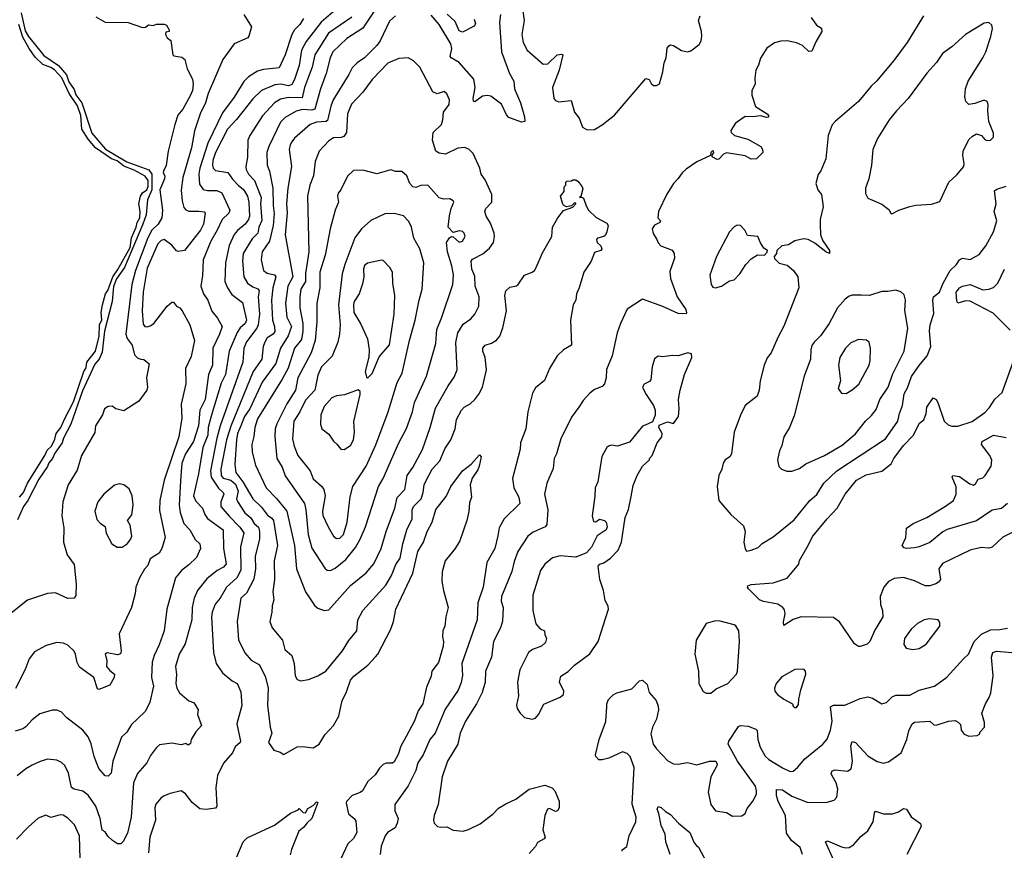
# Model space of a CAD drawing. Extents: x 1468344 to 1613994, y 525695 to 643861.
# Tile 384 of 427: x 1578415 to 1584754, y 600481 to 605831. Entities that reach past the tile are written whole.
import ezdxf

# ---------------------------------------------------------------- set-up
doc = ezdxf.new("R2010")
doc.units = 0

msp = doc.modelspace()

# ---------------------------------------------------------------- linework, layer by layer
at = {"layer": '0CON10XD'}
for points in [[(1580735.8, 605944.2), (1580624.4, 605775.6), (1580521.1, 605708.9), (1580430, 605625), (1580412.9, 605585), (1580388, 605485), (1580351.3, 605385), (1580315.3, 605255), (1580295, 605247.6), (1580235, 605252.3), (1580195, 605241.8), (1580125, 605200.7), (1580095, 605171.1), (1580019.1, 605015), (1580007.1, 604975), (1580008.7, 604895), (1580023.4, 604855), (1580045.7, 604745), (1580046.4, 604635), (1580053.2, 604583.2), (1580047.6, 604505), (1580023.4, 604405), (1579976.7, 604335), (1579969.7, 604285), (1579985.6, 604215), (1580008.8, 604198.8), (1580055, 604187.1), (1580063.8, 604175), (1580045.2, 604105), (1580035.2, 604025), (1580042.7, 603895), (1580055.3, 603855), (1580056.8, 603823.2), (1580046.2, 603805), (1580008.1, 603781.9), (1579992.5, 603755), (1579981.8, 603725), (1579974.7, 603645), (1579918.6, 603565), (1579775, 603212.9), (1579746.9, 603125), (1579711, 602935), (1579711.9, 602895), (1579725, 602877.2), (1579775, 602865.4), (1579805, 602839.3), (1579822.4, 602795), (1579811.5, 602745), (1579817, 602727), (1579863.5, 602655), (1579902.3, 602622.3), (1579924.6, 602585), (1579951.6, 602561.6), (1579958.8, 602535), (1579958.4, 602485), (1579930.3, 602375), (1579932.2, 602295), (1579922.8, 602227.2), (1579875, 602137.3), (1579837.9, 602105), (1579815.4, 601955), (1579824.3, 601835.7), (1579865, 601752.9), (1579905.8, 601705), (1579958.8, 601675), (1579997, 601597), (1580013.6, 601525), (1580011.1, 601415), (1580026.9, 601275), (1580037.3, 601235), (1580017.5, 601175), (1580050.8, 601125), (1580092.4, 601112.4), (1580115, 601098.8), (1580202.1, 601147.9), (1580235, 601150.6), (1580305, 601141.5), (1580343.5, 601165), (1580379.6, 601225), (1580435, 601285.5), (1580468.7, 601345), (1580490.4, 601445), (1580517.1, 601495), (1580543.9, 601576.1), (1580566.6, 601603.4), (1580656.2, 601673.8), (1580705, 601727.7), (1580720, 601745), (1580804.7, 601905), (1580821.5, 601955), (1580836.9, 602035), (1580945, 602265.7), (1580979.2, 602405), (1581013.8, 602465), (1581037.9, 602535), (1581071.5, 602595), (1581094.6, 602675.4), (1581160.9, 602759.1), (1581190.6, 602825), (1581265, 602926), (1581321.1, 602968.9), (1581375, 603027.5), (1581386.2, 603015), (1581373.3, 602955), (1581365, 602932.5), (1581327.5, 602877.5), (1581316, 602835), (1581324.3, 602755), (1581310.6, 602719.4), (1581307, 602663), (1581294.4, 602605), (1581248.5, 602475), (1581218.5, 602425), (1581153.5, 602346.5), (1581134.6, 602275), (1581133.6, 602215), (1581143.5, 602155), (1581174.2, 602045), (1581157.5, 601985), (1581151.2, 601925), (1581140, 601895), (1581136.2, 601855), (1581143.8, 601825), (1581142, 601795), (1581110.3, 601689.7), (1581067.5, 601635), (1581065, 601602.5), (1581035, 601532.5), (1581009.4, 601425), (1580979.6, 601380.4), (1580956.7, 601315), (1580903.6, 601213.6), (1580867.8, 601152.2), (1580852.6, 601097.4), (1580825, 601051.2), (1580815, 601042.5), (1580775, 601042), (1580755, 601033.8), (1580730.7, 601009.3), (1580702.8, 600967.2), (1580656.3, 600923.7), (1580622, 600865), (1580606.6, 600853.4), (1580555.6, 600834.4), (1580518.8, 600795), (1580516.4, 600783.6), (1580532, 600715), (1580568.8, 600685), (1580578.8, 600668.8), (1580586, 600595), (1580563, 600557), (1580527.9, 600522.1), (1580464.2, 600385)], [(1579858.6, 605865), (1579908, 605785), (1579890.8, 605725), (1579883.8, 605715), (1579795.5, 605674.5), (1579721.8, 605575), (1579627.6, 605355), (1579611.6, 605295), (1579577.3, 605225), (1579540.5, 605115), (1579520.3, 605005), (1579465.2, 604814.8), (1579453.7, 604733.7), (1579460.5, 604665), (1579471.9, 604621.9), (1579485, 604605.4), (1579505, 604596.7), (1579568.8, 604598.8), (1579603.1, 604593.1), (1579608.1, 604585), (1579599.2, 604515), (1579578, 604475), (1579475, 604344.3), (1579435, 604337.5), (1579425, 604342.5), (1579395, 604378.9), (1579345, 604414.5), (1579325, 604408.9), (1579305, 604388.2), (1579235, 604230.8), (1579210.3, 604075), (1579202.5, 603955), (1579209.7, 603869.7), (1579221.2, 603855), (1579235, 603853.1), (1579255, 603858.1), (1579279.4, 603875), (1579365, 603986.7), (1579395, 604011.4), (1579405, 604012), (1579423.8, 603985), (1579445, 603974.2), (1579461.4, 603955), (1579511.1, 603865), (1579539.5, 603765), (1579519.2, 603660.8), (1579483.4, 603585), (1579484.5, 603485), (1579454.6, 603355), (1579458.9, 603265), (1579438.7, 603145), (1579346, 602865), (1579317.5, 602735), (1579315, 602670), (1579350.6, 602495), (1579330, 602425), (1579312, 602395), (1579285, 602378), (1579255, 602357.5), (1579240, 602315), (1579217.7, 602292.3), (1579186, 602235), (1579163.3, 602175), (1579158.8, 602135), (1579134.2, 602045), (1579054.4, 601875), (1579068.6, 601765), (1579064.2, 601745.8), (1579045, 601740), (1578977.3, 601752.7), (1578966, 601745), (1578975.6, 601705), (1578974.4, 601664.4), (1578995, 601638.8), (1579026.2, 601615), (1579023.8, 601595), (1578995, 601543.8), (1578925, 601517.5), (1578915, 601520), (1578892.5, 601595), (1578800.9, 601660.9), (1578785, 601690), (1578774.5, 601745), (1578765, 601764.2), (1578725, 601802), (1578697.5, 601815), (1578655, 601820), (1578585, 601800.8), (1578511.2, 601758.8), (1578475.5, 601714.5), (1578450, 601645), (1578387.4, 601522.6)], [(1580445, 605892.9), (1580355.9, 605814.1), (1580258.7, 605691.3), (1580228.5, 605635), (1580213.3, 605535), (1580184.8, 605445.2), (1580166.9, 605413.1), (1580145, 605405.9), (1580095.2, 605414.8), (1580057.6, 605412.4), (1579971.8, 605375), (1579915, 605321.8), (1579811.3, 605188.7), (1579753.5, 605125), (1579676.4, 604975), (1579659.5, 604925), (1579656.1, 604895), (1579661.2, 604875), (1579675, 604859.4), (1579755, 604846.6), (1579786.1, 604803.9), (1579820.9, 604765), (1579856.5, 604736.5), (1579881, 604695), (1579890.4, 604655), (1579893.5, 604565), (1579889, 604545), (1579866.2, 604513.8), (1579816.3, 604473.7), (1579795, 604447.9), (1579763.4, 604376.6), (1579739.2, 604265), (1579736.2, 604145), (1579752.1, 604105), (1579780.1, 604060.1), (1579849.4, 604009.4), (1579874.7, 603895), (1579865.8, 603875), (1579834.5, 603845.5), (1579814.8, 603815.2), (1579763.3, 603695), (1579739, 603545), (1579711.1, 603488.9), (1579647.8, 603277.7), (1579628.9, 603205), (1579625.8, 603154.2), (1579593.5, 603075), (1579565.7, 602905), (1579534.3, 602765), (1579549.3, 602729.3), (1579592.1, 602685), (1579606.9, 602645), (1579625, 602617.8), (1579725.4, 602545), (1579726.5, 602425), (1579743.8, 602326.2), (1579727.8, 602305), (1579687.2, 602282.8), (1579619.4, 602230.6), (1579559.4, 602155), (1579537.5, 602105), (1579525.6, 602045), (1579522.5, 601965), (1579480.3, 601810.3), (1579440.8, 601745), (1579418.2, 601665), (1579423.8, 601613.8), (1579419.6, 601555), (1579427.5, 601525), (1579444.7, 601495), (1579505, 601443.5), (1579533.4, 601433.4), (1579542.9, 601422.9), (1579564.2, 601385), (1579559.2, 601355), (1579585.8, 601284.2), (1579550, 601245), (1579520, 601195), (1579515, 601170), (1579505, 601160), (1579495, 601160), (1579485, 601170), (1579455, 601161.2), (1579395, 601170.8), (1579315, 601160), (1579295, 601144), (1579257.6, 601092.4), (1579234.5, 601045), (1579174.5, 600975), (1579147.9, 600915), (1579133.3, 600695), (1579108.5, 600591.5), (1579082.1, 600537.9), (1579066.7, 600523.3), (1579045, 600521.9), (1579013.1, 600545), (1578982.8, 600572.8), (1578965, 600600), (1578945, 600610), (1578933.1, 600685), (1578905, 600766), (1578856.1, 600836.1), (1578821.7, 600861.7), (1578764.7, 600874.7), (1578749.4, 600885), (1578728.3, 600978.3), (1578705, 601026.2), (1578685, 601045.8), (1578655, 601062.5), (1578595, 601067.1), (1578546.8, 601053.2), (1578495, 601028.6), (1578454.6, 601005.4), (1578399.5, 600960.5)], [(1578425, 605875.5), (1578450.3, 605760.3), (1578472.4, 605722.4), (1578570.4, 605600.4), (1578664.4, 605535), (1578715.8, 605475), (1578731.3, 605431.3), (1578765, 605382.2), (1578776.9, 605346.9), (1578815.8, 605295), (1578879.3, 605099.3), (1578967.6, 604997.6), (1579105.4, 604915.4), (1579245.4, 604865), (1579266.4, 604835), (1579266.1, 604736.1), (1579238.5, 604671.5), (1579228.8, 604575), (1579207.5, 604515), (1579090, 604235), (1579038.8, 604161.2), (1579017.9, 604112.1), (1579010.8, 604015), (1578960.8, 603825), (1578945, 603688.6), (1578926, 603645), (1578898.7, 603611.3), (1578819.4, 603440.6), (1578743.5, 603226.5), (1578697.6, 603135), (1578689, 603105), (1578642, 603038), (1578626.8, 603005), (1578602.3, 602977.7), (1578595, 602954), (1578538.7, 602871.3), (1578468.5, 602735), (1578440.6, 602695), (1578400.4, 602609.6)], [(1581509.3, 605865), (1581504, 605816), (1581516.4, 605625), (1581567.7, 605485), (1581595.6, 605435), (1581601.4, 605385), (1581640, 605295), (1581665.8, 605205), (1581666.7, 605175), (1581645, 605170), (1581565, 605200), (1581548.8, 605218.8), (1581517.1, 605287.1), (1581448.7, 605338.7), (1581425, 605343.3), (1581395, 605338.9), (1581345, 605301.4), (1581335.7, 605305.7), (1581333.5, 605323.5), (1581347.2, 605395), (1581338.1, 605448.1), (1581245, 605554.6), (1581191.8, 605585), (1581186.7, 605595), (1581198.1, 605645), (1581191.6, 605675), (1581115, 605800.8), (1581065, 605859.5)], [(1581340, 605835), (1581348.9, 605805), (1581341.1, 605788.9), (1581265, 605751.2), (1581245, 605759.6), (1581219.2, 605819.2), (1581167.7, 605867.7)], [(1581654.4, 605885), (1581663.2, 605825), (1581647.1, 605735), (1581655.5, 605685), (1581681.4, 605635), (1581785, 605544.2), (1581815, 605546.5), (1581874.7, 605605.3), (1581905, 605610), (1581912, 605605), (1581889.1, 605505), (1581846.2, 605395), (1581852.7, 605322.7), (1581865, 605310), (1581885, 605302), (1581965, 605310), (1581985.8, 605235.8), (1582017, 605197), (1582039.2, 605139.2), (1582067.7, 605122.3), (1582115, 605124.6)], [(1584234.4, 605855.6), (1584128.1, 605685), (1584042.8, 605567.2), (1583932, 605435), (1583897.2, 605402.8), (1583815, 605304.3), (1583664.1, 605175.9), (1583645.8, 605154.2), (1583620.8, 605085), (1583604.3, 604935), (1583572.9, 604857.1), (1583556.1, 604833.9), (1583540, 604775), (1583553.8, 604735), (1583577.5, 604705), (1583588, 604625), (1583569.2, 604545), (1583568.9, 604515), (1583569.4, 604445), (1583585, 604407.1), (1583627.5, 604345), (1583627.5, 604325), (1583605, 604336), (1583535, 604392.2), (1583490, 604415), (1583461.3, 604418.7), (1583404.2, 604405.8), (1583365, 604381.2), (1583322.5, 604375), (1583290, 604345), (1583287.5, 604325), (1583272.5, 604305), (1583273.9, 604293.9), (1583305, 604262.5), (1583355, 604250), (1583396.4, 604216.4), (1583423.9, 604173.9), (1583430, 604105), (1583335, 603856.7), (1583295.7, 603785), (1583252.5, 603685), (1583227.3, 603652.7), (1583208, 603605), (1583182.9, 603505), (1583175.8, 603445), (1583162.9, 603407.1), (1583085, 603346.2), (1583055.7, 603284.3), (1583015.7, 603175), (1582998, 603035), (1582986.2, 603015), (1582956.2, 602995), (1582943.8, 602975), (1582935.8, 602935), (1582915.8, 602894.2), (1582904.2, 602825), (1582916.2, 602735), (1582993.8, 602645), (1583075, 602570), (1583085.8, 602535), (1583076.9, 602465), (1583085, 602422.5), (1583095, 602408.8)], [(1578905, 605850), (1578965, 605816), (1579113.6, 605813.6), (1579205, 605780), (1579225, 605782.5), (1579245, 605797.5), (1579275, 605793.3), (1579295, 605802.5), (1579345, 605802.5), (1579360, 605795), (1579377.5, 605765), (1579377.5, 605755), (1579355, 605750), (1579353.3, 605735), (1579365, 605713.3), (1579387, 605697), (1579400, 605605), (1579408.3, 605598.3), (1579459.5, 605589.5), (1579478, 605575), (1579493.1, 605515), (1579527.2, 605447.2), (1579531.8, 605415), (1579526.6, 605375), (1579515.3, 605345), (1579465.5, 605255), (1579432.9, 605217.1), (1579414.7, 605155), (1579370.3, 604985), (1579358.4, 604891.6), (1579341.2, 604855), (1579339.5, 604845), (1579348.8, 604825), (1579346.6, 604805), (1579318.3, 604735), (1579334.7, 604604.7), (1579330.7, 604555), (1579305.9, 604515), (1579265, 604474.3), (1579239.8, 604425), (1579160.7, 604215), (1579137.4, 604125), (1579098.2, 603805), (1579107.1, 603777.1), (1579138.6, 603735), (1579155, 603673.3), (1579175, 603650), (1579195, 603645.5), (1579215, 603642), (1579247.8, 603615), (1579231.4, 603525), (1579238.6, 603465), (1579233.8, 603445), (1579182.5, 603375), (1579085, 603311.2), (1579034.1, 603324.1), (1579010.7, 603340.7), (1578985, 603338.8), (1578960, 603325), (1578948, 603285), (1578902.5, 603215), (1578897.9, 603172.1), (1578813.3, 603025), (1578785, 602930), (1578726.2, 602835), (1578692.5, 602725), (1578685.8, 602635.8), (1578698.7, 602558.7), (1578696.6, 602466.6), (1578720.6, 602385), (1578765, 602322.5), (1578778.6, 602195), (1578777.3, 602122.7), (1578765.9, 602104.1), (1578725, 602102.5), (1578645, 602140), (1578595, 602135.6), (1578465, 602091.4), (1578360.7, 602009.3)], [(1580242.2, 605837.8), (1580219.4, 605800.6), (1580183.4, 605765), (1580166.8, 605735), (1580125, 605605.6), (1580085, 605521.9), (1579985, 605510.8), (1579945, 605500.3), (1579888, 605462), (1579858, 605432), (1579795, 605331.2), (1579719.9, 605230.1), (1579626.3, 605035), (1579574.4, 604875), (1579569.2, 604835), (1579572.6, 604772.6), (1579597, 604737), (1579625, 604730), (1579685, 604730), (1579716.6, 604716.6), (1579767.3, 604605), (1579760.5, 604585), (1579719.1, 604545), (1579687.4, 604475), (1579645, 604403.5), (1579595.3, 604285), (1579592.9, 604182.9), (1579582.2, 604115), (1579597.8, 604065), (1579626.4, 604025), (1579652.6, 603952.6), (1579688.5, 603908.5), (1579719.2, 603855), (1579701.6, 603805), (1579657.5, 603715), (1579656.1, 603605), (1579631.6, 603545), (1579609.8, 603385), (1579574.3, 603315), (1579565.9, 603214.1), (1579534, 603115), (1579483.5, 603035), (1579459.2, 602975), (1579449.7, 602860.3), (1579441.1, 602705), (1579447.4, 602657.4), (1579472.7, 602585), (1579510.9, 602545), (1579543.7, 602483.7), (1579575.8, 602455.8), (1579578.5, 602425), (1579553.5, 602366.5), (1579505, 602318.8), (1579456.5, 602283.5), (1579417.5, 602235), (1579362.3, 602035), (1579344.7, 601895.3), (1579313.8, 601805), (1579280, 601735), (1579268.1, 601691.9), (1579264.5, 601595), (1579277.3, 601537.3), (1579252.7, 601435), (1579225, 601378), (1579172.4, 601327.6), (1579135, 601291.4), (1579105, 601242.5), (1579071.1, 601208.9), (1579013.8, 601055), (1579003.2, 600976.8), (1578985, 600958), (1578965, 600960.6), (1578925, 601007.1), (1578893.8, 601085), (1578876.1, 601166.1), (1578855, 601212.5), (1578821.8, 601255), (1578718.8, 601335), (1578682, 601372), (1578655, 601384), (1578625, 601384.4), (1578545, 601359.2), (1578495, 601322), (1578453.6, 601276.4), (1578435, 601264.4), (1578385, 601248.5)], [(1578414.8, 602755), (1578438.7, 602785), (1578466.1, 602845), (1578577.4, 603025), (1578591.5, 603058.5), (1578619.1, 603085), (1578641.3, 603128.7), (1578649.6, 603165), (1578679.8, 603205), (1578705, 603262), (1578760.8, 603369.2), (1578826.9, 603565), (1578842, 603588), (1578847.5, 603625), (1578902.2, 603695), (1578926.4, 603793.6), (1578927.9, 603865), (1578943.1, 603896.9), (1578940.3, 603945), (1578947.4, 603995), (1578968.3, 604065), (1578982.8, 604087.2), (1579013.9, 604175), (1579047.6, 604222.4), (1579125.4, 604364.6), (1579134.4, 604425), (1579165.7, 604494.3), (1579171.2, 604525), (1579188.4, 604555), (1579190.9, 604595), (1579182.4, 604645), (1579192.8, 604695), (1579204.6, 604715), (1579234.1, 604735.9), (1579243, 604757), (1579241.1, 604795), (1579222.2, 604822.2), (1579152.7, 604862.7), (1579085, 604888.2), (1579041.9, 604921.9), (1579007.1, 604935), (1578903.9, 605005), (1578855, 605062), (1578815.4, 605125), (1578809.1, 605215), (1578786.3, 605276.3), (1578732.8, 605355), (1578686.5, 605456.5), (1578638.1, 605508.1), (1578615, 605523.8), (1578565, 605542.8), (1578515, 605589.1), (1578475, 605645.6), (1578435, 605717.5), (1578409.5, 605799.5)], [(1580553.3, 605846.7), (1580404.1, 605745), (1580315.7, 605605), (1580298.1, 605525), (1580281.1, 605481.1), (1580248.7, 605395), (1580232.9, 605327.1), (1580145, 605330.5), (1580095, 605319.2), (1580055, 605296.1), (1579978.2, 605211.8), (1579896.9, 605085), (1579883.8, 605055), (1579881.2, 604945), (1579870.4, 604885), (1579873.7, 604866.3), (1579887.5, 604835), (1579926, 604796), (1579970.2, 604685), (1579964.4, 604645), (1579973, 604537), (1579953.7, 604495), (1579948.3, 604455), (1579911.5, 604418.5), (1579854.3, 604325), (1579850.2, 604275), (1579858.3, 604175), (1579881.8, 604135), (1579915, 604111.1), (1579947.4, 604097.4), (1579957.1, 604085), (1579949.3, 604045), (1579958.5, 603935), (1579950.5, 603865), (1579941.6, 603845), (1579875, 603756.1), (1579857.9, 603715), (1579851.7, 603625), (1579705, 603214.3), (1579683.2, 603135), (1579643.4, 602925), (1579647.5, 602885), (1579694.1, 602814.1), (1579725.7, 602785.7), (1579730, 602775), (1579709, 602725), (1579710.8, 602695), (1579763.5, 602633.5)], [(1580834.2, 605855), (1580795, 605820.6), (1580735.4, 605695), (1580713.8, 605665), (1580635, 605584.4), (1580587.4, 605552.6), (1580555, 605520), (1580535, 605477.1), (1580432.5, 605315), (1580417.6, 605275), (1580397.4, 605182.6), (1580385, 605176), (1580325, 605171.6), (1580285.6, 605155), (1580185, 605068.5), (1580167.1, 605045), (1580156.2, 605025), (1580150.8, 604995), (1580163.9, 604885), (1580141.6, 604745), (1580133.5, 604645), (1580136.6, 604586.6), (1580124.1, 604445), (1580173.9, 604175), (1580141.4, 604115), (1580125.7, 604005.7), (1580134.7, 603915), (1580164.3, 603855), (1580142.6, 603795), (1580093.8, 603715), (1580063.5, 603616.5), (1579975, 603497.3), (1579896.4, 603325), (1579863.3, 603275), (1579839.2, 603215), (1579816.8, 603165), (1579811.3, 603125), (1579800.5, 602965), (1579807.3, 602915), (1579850.8, 602855), (1579916.6, 602745), (1579972.1, 602692.1), (1580009.9, 602639.9), (1580039.3, 602619.3), (1580049.2, 602605), (1580074.7, 602445.3), (1580053.1, 602345), (1580055.5, 602225), (1580045.7, 602145), (1580051.1, 602095), (1580039.4, 602055), (1580037.8, 602015), (1580024.4, 601955), (1580039.4, 601915), (1580106.4, 601835), (1580121.1, 601775), (1580166.7, 601735), (1580181.1, 601685), (1580187.5, 601605), (1580200.3, 601580.3), (1580225, 601573.3), (1580275, 601582), (1580335, 601604.3), (1580385.9, 601634.1), (1580493.5, 601765), (1580535, 601831.4), (1580585.7, 601894.3), (1580592.1, 601965), (1580623.2, 602025), (1580771.1, 602188.9), (1580808.1, 602251.9), (1580837.2, 602322.8), (1580865, 602362.9), (1580880.8, 602455), (1580907.6, 602545), (1580941.2, 602615), (1580941.2, 602675), (1580951.1, 602695), (1580998.6, 602745), (1581012.5, 602785), (1581018.2, 602835), (1581030.6, 602859.4)], [(1583511.2, 605845), (1583545, 605796.7), (1583576, 605776), (1583578.8, 605755), (1583540.8, 605689.2), (1583515, 605627.5), (1583495, 605626.7), (1583455, 605664), (1583415, 605682), (1583355, 605694.2), (1583315, 605691.9), (1583275, 605682.5), (1583225, 605648), (1583185, 605583.3), (1583171.9, 605538.1), (1583154.2, 605505), (1583147.5, 605455), (1583150, 605415), (1583128.8, 605375), (1583128.8, 605345), (1583152.6, 605272.6), (1583226.2, 605225), (1583236.7, 605215), (1583236.1, 605203.9), (1583225, 605201.2), (1583185, 605212), (1583135, 605205.6), (1583085, 605208.1), (1583024, 605165), (1582993.2, 605116.8), (1582994.6, 605104.6), (1583016.2, 605085), (1583102, 605062), (1583186.2, 605015), (1583197.5, 604995), (1583200, 604975), (1583157.5, 604935), (1583125, 604932), (1583085, 604954.4), (1582965.7, 604974.3), (1582945, 604964.2), (1582916.7, 604933.3), (1582905, 604931.4), (1582876.7, 604945), (1582870, 604955), (1582883.8, 604975), (1582882.5, 604985), (1582875, 604986.7), (1582864.3, 604975), (1582863, 604957), (1582775, 604915.8), (1582705, 604869.2), (1582680, 604845), (1582655, 604808), (1582623.7, 604776.3), (1582581.7, 604708.3), (1582528.1, 604595), (1582524.2, 604555), (1582541.2, 604535), (1582536.2, 604525), (1582501.9, 604508.1), (1582487.4, 604485), (1582493.3, 604453.3), (1582516, 604416), (1582525, 604394.2), (1582542.9, 604375), (1582615, 604346.2), (1582628.8, 604325), (1582631.2, 604295), (1582601.1, 604208.9), (1582603.9, 604165), (1582647.3, 604045), (1582703.3, 603965), (1582708, 603942), (1582705, 603937.5), (1582655, 603939.1), (1582555, 603983.5), (1582425, 604031.2), (1582325, 603967.1), (1582282.5, 603875), (1582262.5, 603815), (1582230, 603665), (1582193, 603577), (1582190, 603525), (1582179.4, 603485), (1582165, 603468.6), (1582115, 603449.2), (1582084.5, 603425.5), (1582041.7, 603378.3), (1582013.7, 603336.3), (1581968.1, 603271.9), (1581897.8, 603132.2), (1581871.4, 603035), (1581855.6, 603005), (1581849.2, 602940.8), (1581809.4, 602845), (1581794.4, 602775), (1581814.5, 602675), (1581809.4, 602580.6), (1581797.1, 602565), (1581720.9, 602529.1), (1581685.8, 602504.2), (1581622.3, 602405), (1581598.3, 602341.7), (1581584.1, 602275.9), (1581516.1, 602115), (1581515.3, 602085.3), (1581528.2, 602045), (1581522.7, 601957.3), (1581510.5, 601915), (1581465.8, 601825.8), (1581451.9, 601725), (1581412.9, 601635), (1581412.5, 601565), (1581392.3, 601497.7), (1581356.7, 601425), (1581285, 601312), (1581250.5, 601235), (1581235.5, 601165), (1581170, 601055), (1581134.3, 600955), (1581109.6, 600775), (1581083.2, 600705), (1581078.2, 600675), (1581082.7, 600655), (1581105.8, 600635), (1581125, 600629.7), (1581165, 600632.9), (1581205, 600610.8), (1581270, 600605), (1581305, 600614.2), (1581379.3, 600650.7), (1581464.2, 600715.8), (1581498.3, 600751.7), (1581545, 600781.2), (1581609.7, 600810.3), (1581694.3, 600875.7), (1581795, 600901.2), (1581843.6, 600883.6), (1581860, 600865), (1581888.2, 600798.2), (1581888.5, 600755), (1581876.9, 600735), (1581865, 600730.5), (1581825, 600750.8), (1581812, 600745), (1581795.8, 600705), (1581783.9, 600613.9), (1581797.5, 600565), (1581792.5, 600555), (1581747.7, 600532.3), (1581736.2, 600505), (1581695, 600460)], [(1582115, 605124.6), (1582165.7, 605154.3), (1582245, 605216.5), (1582445, 605452.5), (1582466.4, 605446.4), (1582479.3, 605419.3), (1582495, 605406.7), (1582515, 605406.2), (1582535, 605417.5), (1582556.2, 605495), (1582563.9, 605553.9), (1582577.5, 605585), (1582582.9, 605647.1), (1582595, 605663.3), (1582605, 605668.8), (1582625, 605664), (1582675, 605633.1), (1582715, 605624.4), (1582735, 605631.4), (1582788.6, 605671.4), (1582802.9, 605695), (1582807.5, 605725), (1582805.4, 605755), (1582785.9, 605825), (1582795.3, 605855)], [(1584025, 604580), (1584035, 604582.5), (1584075.7, 604604.3), (1584145, 604627.5), (1584185, 604636), (1584285, 604642), (1584339.2, 604660.8), (1584395.6, 604784.4), (1584448.9, 604831.1), (1584492.5, 604885), (1584496, 604905), (1584485.9, 604955.9), (1584488.6, 604985), (1584525, 605058.8), (1584548.3, 605081.7), (1584574.1, 605095.9), (1584606.1, 605086.1), (1584628.3, 605058.3), (1584642.3, 605052.3), (1584665, 605056), (1584683.8, 605075), (1584685, 605100), (1584653.3, 605175), (1584646.9, 605245), (1584650, 605285), (1584644.2, 605305), (1584625, 605313.1), (1584565, 605290.6), (1584525.7, 605285.7), (1584507.1, 605305), (1584499.4, 605335), (1584504.5, 605385.5), (1584521.9, 605435), (1584615.6, 605585), (1584635.5, 605624.5), (1584667.8, 605722.2), (1584676.9, 605775), (1584674.3, 605795), (1584655, 605812.2), (1584625, 605808.9), (1584505, 605735.8), (1584415, 605655.8), (1584355, 605614.2), (1584317.5, 605555), (1584255, 605486), (1584135, 605322.9), (1584060, 605245), (1584012.5, 605185), (1583937.1, 605065), (1583907.1, 604995), (1583898.9, 604895), (1583880.6, 604805), (1583860.5, 604745), (1583860.7, 604710.7), (1583875, 604682), (1583965, 604643.3), (1584009.3, 604609.3), (1584025, 604580)], [(1580375.8, 602025.8), (1580405, 602030.6), (1580543.7, 602186.3), (1580645, 602267.3), (1580693.9, 602326.1), (1580741.8, 602425), (1580773.9, 602535), (1580830.6, 602685), (1580845.8, 602754.2), (1580895, 602806), (1580909.6, 602895), (1580945, 602947.1), (1581007.7, 603062.3), (1581057.3, 603205), (1581091.8, 603328.2), (1581173.3, 603473.3), (1581211.2, 603528.8), (1581230.4, 603575), (1581222.8, 603752.8), (1581235.8, 603814.2), (1581269.4, 603870.6), (1581319.1, 603905), (1581346.2, 603933.8), (1581371.8, 603985), (1581374.1, 604045), (1581347.5, 604115), (1581345, 604180), (1581325.9, 604225), (1581321.2, 604275), (1581331.1, 604288.9), (1581397.4, 604322.6), (1581439.8, 604360.2), (1581464.3, 604395), (1581470.8, 604435), (1581469.4, 604455), (1581445, 604520), (1581417.8, 604565), (1581409.2, 604595), (1581416, 604615), (1581453.9, 604656.1), (1581453.8, 604705), (1581410.6, 604800.6), (1581386.4, 604836.4), (1581376.9, 604875), (1581335, 604968.8), (1581307.4, 604997.4), (1581278.3, 605008.3), (1581235, 605004.4), (1581155.5, 604964.5), (1581115, 604970.5), (1581093.3, 604985), (1581073.5, 605055), (1581076.4, 605103.6), (1581129.6, 605155), (1581140, 605185), (1581143.7, 605236.3), (1581179.1, 605285), (1581182.2, 605315), (1581165, 605353.3), (1581147.5, 605367.5), (1581102.7, 605352.7), (1581075.6, 605365.6), (1580992, 605525), (1580950, 605565), (1580915, 605585.8), (1580855, 605581.4), (1580785, 605550.8), (1580684.3, 605445.7), (1580624.7, 605365.3), (1580552.2, 605287.8), (1580526.1, 605225), (1580520, 605105), (1580501.7, 605078.3), (1580485, 605071.6), (1580435, 605069.5), (1580405, 605051.4), (1580342.2, 604985), (1580317, 604917), (1580307.1, 604825), (1580282.9, 604765), (1580267.9, 604695), (1580276.8, 604335), (1580254.1, 604195.9), (1580254.8, 604145), (1580225.8, 604095), (1580218.5, 604045), (1580218.9, 603975), (1580238.3, 603875), (1580238.1, 603825), (1580228.2, 603771.8), (1580185.2, 603715), (1580144.2, 603585.8), (1580105, 603515.6), (1579945, 603260.8), (1579928.2, 603205), (1579923, 603147), (1579909.2, 603095), (1579912.3, 603045), (1579932.2, 602962.2), (1580002.7, 602815), (1580067.9, 602747.9), (1580134.1, 602665), (1580184.2, 602445), (1580197.2, 602295), (1580255.4, 602145.4), (1580315, 602055.7), (1580335, 602040.6), (1580375.8, 602025.8)], [(1580415, 602282.5), (1580445, 602299.1), (1580513.8, 602355), (1580577.7, 602432.3), (1580607.3, 602485), (1580642.2, 602565), (1580725.4, 602825), (1580755.2, 602874.8), (1580855.5, 603105), (1580905, 603198), (1580944, 603305), (1580956.7, 603365), (1581033.8, 603535), (1581093.9, 603746.1), (1581100.4, 603835), (1581133.4, 603915), (1581204.5, 604125), (1581207, 604187), (1581197.5, 604245), (1581169.7, 604335), (1581163.1, 604395), (1581181.2, 604425), (1581195, 604433.8), (1581205, 604433.3), (1581245, 604398.1), (1581265.6, 604405), (1581281.9, 604435), (1581276.9, 604455), (1581265, 604466.7), (1581245, 604471.9), (1581205, 604460), (1581174.4, 604494.4), (1581181.3, 604568.7), (1581191.9, 604615), (1581210, 604655), (1581206.7, 604665), (1581185, 604678), (1581145, 604674.3), (1581114.6, 604684.6), (1581042.5, 604765), (1580997.3, 604762.7), (1580965, 604750), (1580945, 604754.2), (1580926, 604775), (1580908, 604825), (1580875, 604853.3), (1580835, 604854), (1580805, 604863.3), (1580715, 604838), (1580625, 604860.8), (1580565, 604858.8), (1580525, 604823.3), (1580482, 604735), (1580465.7, 604714.3), (1580460.8, 604695), (1580466.9, 604655), (1580446.7, 604605), (1580414.6, 604485), (1580381.2, 604315), (1580348.1, 604205), (1580347.3, 604105), (1580328.9, 604005), (1580328.4, 603885), (1580318.1, 603765), (1580291.3, 603685), (1580206.2, 603525), (1580190.6, 603445), (1580133.8, 603356.2), (1580071.2, 603228.8), (1580060.6, 603195), (1580056.7, 603146.7), (1580071.2, 603005), (1580105, 602948), (1580124, 602894), (1580248.7, 602715), (1580257.1, 602677.1), (1580271.9, 602515), (1580295, 602427.1), (1580378.9, 602298.9), (1580395, 602285.6), (1580415, 602282.5)], [(1581030.6, 602859.4), (1581069.6, 602935), (1581120.6, 602989.4), (1581152.4, 603067.6), (1581191.2, 603125), (1581217.5, 603195), (1581227.5, 603255), (1581259.5, 603315), (1581277.1, 603335), (1581315, 603357.8), (1581344.4, 603385), (1581371.1, 603418.9), (1581393.6, 603465), (1581421.1, 603575), (1581412.5, 603655), (1581397.1, 603695), (1581396.2, 603715), (1581411.2, 603735), (1581452, 603748), (1581483.8, 603766.2), (1581506.9, 603793.1), (1581524.7, 603845.3), (1581549.1, 603955), (1581538.1, 604055), (1581544.4, 604085.6), (1581570.9, 604109.1), (1581612.3, 604117.7), (1581625, 604126), (1581665.5, 604184.5), (1581715, 604204.5), (1581728.9, 604215), (1581739.4, 604235), (1581781.3, 604328.7), (1581841.4, 604435), (1581846.2, 604495), (1581878.8, 604555), (1581915, 604602.5), (1581975, 604623.8), (1581996, 604645), (1581995, 604650), (1581985, 604648.8), (1581967, 604633), (1581935, 604626.7), (1581916.7, 604636.7), (1581909.3, 604649.3), (1581897.5, 604695), (1581920, 604725), (1581920, 604755), (1581930, 604765), (1581930, 604785), (1581938.3, 604791.7), (1581967, 604793), (1581975, 604800), (1581995, 604800), (1582009.3, 604789.3), (1582036.7, 604755), (1582040.7, 604740.7), (1582028.3, 604691.7), (1582020, 604685), (1582031.7, 604688.3), (1582045, 604682.5), (1582061.1, 604631.1), (1582076.4, 604605), (1582127, 604557), (1582195, 604521.1), (1582202.5, 604505), (1582195.8, 604464.2), (1582186, 604444), (1582175, 604434.4), (1582135.8, 604424.2), (1582128.8, 604415), (1582132.5, 604395), (1582155.8, 604375), (1582162, 604355), (1582155.7, 604344.3), (1582115, 604332.5), (1582093.8, 604275), (1582047.5, 604205), (1582016.9, 604105), (1581998.6, 604065), (1581995.6, 604025), (1581979.2, 603995), (1581961.4, 603895), (1581967.1, 603735), (1581915, 603704.3), (1581875, 603665.7), (1581826.7, 603585), (1581793.3, 603506.7), (1581735, 603460.6), (1581716.2, 603425), (1581686.4, 603305), (1581672.9, 603195), (1581638.8, 603105), (1581636.4, 603065), (1581587.8, 602875), (1581595.4, 602815), (1581627.5, 602755), (1581635.6, 602715), (1581533.3, 602616.7), (1581501.9, 602558.1), (1581493.1, 602506.9), (1581474.7, 602425.3), (1581421.5, 602335), (1581397.9, 602175), (1581364.2, 602075), (1581359.3, 601965), (1581261.8, 601685), (1581266.2, 601606.2), (1581257.6, 601562.4), (1581236.9, 601513.1), (1581155, 601390), (1581090.8, 601235), (1581055, 601194.4), (1581011.5, 601095), (1580977.6, 601045), (1580964.3, 600994.3), (1580915, 600895.8), (1580830.5, 600775), (1580830.5, 600735), (1580852, 600685), (1580845.7, 600655), (1580831.4, 600625), (1580783.8, 600596.2), (1580768.1, 600575), (1580742.2, 600507.8), (1580735.6, 600455)], [(1583095, 602408.8), (1583125, 602414.5), (1583168.5, 602431.5), (1583195, 602456.9), (1583265, 602500.6), (1583401, 602609), (1583502.1, 602735), (1583547.8, 602772.2), (1583592.3, 602845), (1583675, 602925.4), (1583989.7, 603130.3), (1584067.5, 603245), (1584078.7, 603295), (1584099.3, 603345), (1584109.4, 603420.6), (1584130.7, 603459.3), (1584157.1, 603532.9), (1584205, 603603.1), (1584258.2, 603665), (1584280.5, 603725), (1584272.6, 603827.4), (1584276.4, 603865), (1584300.9, 603939.1), (1584294.6, 604025), (1584298.8, 604045), (1584337.1, 604075), (1584360.6, 604135), (1584405.3, 604215), (1584446.6, 604253.4), (1584464.4, 604285), (1584485, 604295.4), (1584535, 604285.5), (1584590.9, 604319.1), (1584634.6, 604375.4), (1584684.7, 604465.3), (1584705.3, 604535), (1584687.9, 604595), (1584701.1, 604645), (1584690.9, 604729.1), (1584705, 604740.4), (1584765, 604758.5)], [(1580455, 602490.4), (1580475, 602490.9), (1580498.8, 602515), (1580523.3, 602595), (1580542.2, 602757.8), (1580559.5, 602825), (1580645.4, 602955), (1580707.3, 603092.7), (1580787.1, 603305), (1580846, 603494), (1580877.7, 603555), (1580924.1, 603765), (1580960.8, 603895), (1580986.5, 604023.5), (1581005.5, 604095), (1581016.9, 604265), (1580990, 604355), (1580953.1, 604423.1), (1580937.1, 604495), (1580921.1, 604531.1), (1580885, 604566.9), (1580825, 604581.9), (1580765, 604580.6), (1580675, 604536.9), (1580615, 604482.9), (1580572.5, 604425), (1580507.3, 604255), (1580492, 604195), (1580468.5, 603995), (1580478.2, 603865), (1580474.5, 603805), (1580463.6, 603755), (1580425.9, 603664.1), (1580357.3, 603595), (1580335, 603541.2), (1580315.5, 603445), (1580255, 603380), (1580218.5, 603305), (1580180.3, 603245), (1580171.2, 603131.2), (1580181.1, 603085), (1580205.4, 603025), (1580284.6, 602924.6), (1580305, 602874.3), (1580357.3, 602827.3), (1580373.1, 602805), (1580381.1, 602765), (1580365.4, 602665), (1580367.6, 602637.6), (1580400, 602565), (1580435.5, 602505), (1580455, 602490.4)], [(1582895, 604104), (1582933.3, 604115), (1582985, 604150), (1583015, 604156), (1583050.8, 604195), (1583090, 604255), (1583125, 604291.2), (1583165, 604316.7), (1583210, 604315), (1583227, 604333), (1583230, 604345), (1583205, 604360), (1583183.3, 604393.3), (1583167.5, 604435), (1583101.2, 604441.2), (1583083.8, 604475), (1583055, 604505.8), (1583035, 604507.1), (1583015, 604497.5), (1582984.5, 604465.5), (1582901.1, 604305), (1582857.5, 604185), (1582866.2, 604125), (1582877.7, 604107.7), (1582895, 604104)], [(1580655, 603522.5), (1580685, 603552.5), (1580730.3, 603659.7), (1580795, 603736.2), (1580825.5, 603935), (1580830.9, 604055), (1580816.4, 604135), (1580814.6, 604204.6), (1580798.6, 604235), (1580755, 604280), (1580745, 604282), (1580655, 604263.5), (1580635, 604248.6), (1580627.7, 604225), (1580631.2, 604175), (1580621.2, 604128.8), (1580600.4, 604065), (1580569.1, 604015), (1580564.2, 603995.8), (1580565.3, 603945), (1580610.8, 603870.8), (1580654.3, 603775), (1580664.2, 603705), (1580661.7, 603658.3), (1580640, 603565), (1580648.3, 603528.3), (1580655, 603522.5)], [(1584791.3, 603831.3), (1584681.7, 603941.7), (1584535, 604018.6), (1584505, 604020.3), (1584455, 604006), (1584447.6, 604017.6), (1584442.9, 604075), (1584465.8, 604105), (1584485, 604115.5), (1584535, 604125.4), (1584615, 604091.8), (1584653.3, 604095), (1584685, 604106.4), (1584711.8, 604135), (1584754.6, 604225)], [(1583385, 602923.3), (1583435, 602941.2), (1583475, 602970), (1583595.4, 603024.6), (1583710.5, 603089.5), (1583795, 603163.1), (1583859.1, 603245), (1583898.9, 603281.1), (1583929.3, 603320.7), (1583952.3, 603385), (1584005.4, 603465), (1584034.5, 603545), (1584109.1, 603695), (1584133.1, 603845), (1584112.8, 603957.2), (1584117.1, 604025), (1584109.1, 604059.1), (1584087.9, 604077.9), (1584055, 604089.5), (1584005, 604080.6), (1583965, 604080.8), (1583885, 604054.3), (1583834.1, 604055.9), (1583775, 604055.8), (1583755, 604050), (1583728.6, 604031.4), (1583680.6, 603975), (1583625.6, 603875), (1583569.4, 603795), (1583528.9, 603755), (1583515, 603732), (1583507.9, 603705), (1583506.7, 603645), (1583465.5, 603534.5), (1583400.7, 603279.3), (1583370, 603205), (1583335, 603143.3), (1583322.3, 603087.7), (1583306, 603055), (1583293.8, 602995), (1583303, 602953), (1583320, 602935), (1583353.6, 602923.6), (1583385, 602923.3)], [(1583735, 603424.2), (1583773.6, 603446.4), (1583817.1, 603482.9), (1583884.2, 603605.8), (1583891.1, 603635), (1583893.3, 603713.3), (1583884.2, 603754.2), (1583867.3, 603767.3), (1583815, 603771.2), (1583765, 603748.9), (1583730.9, 603715), (1583694.7, 603655), (1583686.1, 603605), (1583700, 603505), (1583684, 603455), (1583705, 603426.2), (1583735, 603424.2)], [(1581715, 601326.7), (1581735, 601332), (1581755, 601356.2), (1581788.3, 601421.7), (1581895, 601467.1), (1581916.7, 601485), (1581918.6, 601505), (1581890.8, 601565), (1581898.3, 601601.7), (1581945, 601632.5), (1581986, 601674), (1582085, 601745.5), (1582138.8, 601825), (1582206, 602035), (1582203.3, 602053.3), (1582185, 602090), (1582174.2, 602155), (1582150, 602225), (1582138.3, 602311.7), (1582150, 602325), (1582175, 602333.3), (1582218.3, 602361.7), (1582268.6, 602415), (1582290, 602465), (1582312, 602625), (1582334.2, 602675.8), (1582350.8, 602759.2), (1582365, 602830), (1582390, 602895), (1582423.9, 602956.1), (1582470, 602995), (1582470, 603005), (1582486.7, 603023.3), (1582520, 603105), (1582550, 603145), (1582551.2, 603165), (1582530, 603205), (1582531.7, 603218.3), (1582585, 603240), (1582625, 603230), (1582655.6, 603274.4), (1582661.2, 603325), (1582656.2, 603385), (1582667.1, 603445), (1582693.9, 603546.1), (1582742.2, 603655), (1582739.3, 603679.3), (1582715.8, 603685.8), (1582655, 603666.7), (1582615, 603668.8), (1582555, 603660), (1582525, 603663.3), (1582502.7, 603647.3), (1582486, 603595), (1582479.1, 603510.9), (1582469.7, 603500.3), (1582435, 603484.2), (1582425.6, 603465), (1582443, 603423), (1582495, 603346.7), (1582505.8, 603315), (1582506.7, 603283.3), (1582489.3, 603240.7), (1582440.9, 603219.1), (1582425, 603213.3), (1582340.7, 603109.3), (1582263.8, 603083.8), (1582225, 603090), (1582206.4, 603083.6), (1582193.9, 603076.1), (1582162.7, 603017.3), (1582136, 602855), (1582118.8, 602815), (1582117.7, 602762.3), (1582100, 602635), (1582108.3, 602598.3), (1582125, 602597.5), (1582147, 602613), (1582180, 602605), (1582190, 602595), (1582196.7, 602565), (1582190, 602545), (1582132.9, 602507.1), (1582096.1, 602433.9), (1582063.6, 602396.4), (1581995, 602370), (1581895, 602378.1), (1581845.6, 602364.4), (1581796.8, 602323.2), (1581767.6, 602282.4), (1581717.5, 602125), (1581717.8, 602025), (1581738.8, 601938.8), (1581765, 601907.5), (1581793.3, 601895), (1581795, 601870), (1581806, 601845), (1581799.7, 601820.3), (1581775, 601796.2), (1581715.7, 601774.3), (1581691.2, 601755), (1581635, 601642.5), (1581618.9, 601565), (1581626.9, 601475), (1581614.2, 601415), (1581618, 601395), (1581636.7, 601365), (1581665, 601336.7), (1581715, 601326.7)], [(1584816.2, 602533.8), (1584745, 602498), (1584675, 602432.9), (1584655, 602428.1), (1584605, 602431.1), (1584533.3, 602415), (1584355, 602327.5), (1584331.9, 602295), (1584342.5, 602225), (1584330.9, 602209.1), (1584312.3, 602197.7), (1584275, 602184.6), (1584245, 602184.6), (1584175, 602216.2), (1584105, 602237.1), (1584045, 602231.5), (1584007.4, 602212.6), (1583977.5, 602175), (1583954.2, 602115), (1583956.2, 602065), (1583970, 602025), (1583970.8, 601985), (1583920.6, 601899.4), (1583887.1, 601825), (1583870.3, 601809.7), (1583825, 601794), (1583815, 601793.8), (1583790.3, 601810.3), (1583692.2, 601952.2), (1583655, 601979.5), (1583445, 601984.5), (1583395, 601967.8), (1583335, 601930), (1583333.2, 601953.2), (1583343.3, 602005), (1583339.1, 602029.1), (1583328.9, 602045), (1583295, 602066.9), (1583203.5, 602083.5), (1583177.1, 602095), (1583107.8, 602165), (1583100, 602175), (1583102, 602185), (1583125, 602192.7), (1583265.5, 602204.5), (1583356.1, 602233.9), (1583430, 602325), (1583435, 602347.5), (1583485, 602433.3), (1583521.9, 602505), (1583613, 602617), (1583677.5, 602685), (1583728.6, 602775), (1583801.5, 602865), (1583865, 602900), (1583966.3, 602923.7), (1584025, 602970.8), (1584043.3, 603005), (1584105, 603088.1), (1584167.2, 603152.7), (1584208.1, 603231.9), (1584235, 603253.1), (1584250.5, 603295), (1584255.7, 603335), (1584295, 603396), (1584315, 603384), (1584326.7, 603365), (1584365.7, 603245.7), (1584391.7, 603221.7), (1584415, 603212), (1584455, 603212.2), (1584547.6, 603242.4), (1584629.1, 603300.9), (1584657.7, 603332.3), (1584693.5, 603386.5), (1584740.5, 603429.5), (1584832.7, 603685)], [(1580505, 603062.2), (1580545, 603089.4), (1580563.3, 603125), (1580569.4, 603175), (1580566.8, 603243.2), (1580606.4, 603416.4), (1580606.4, 603436.4), (1580595, 603447.5), (1580505.8, 603414.2), (1580455, 603407.9), (1580425, 603396.2), (1580375, 603338.6), (1580354.5, 603285), (1580352.5, 603225), (1580361.2, 603195), (1580405, 603161.2), (1580435, 603116.2), (1580457.6, 603097.6), (1580482, 603065), (1580505, 603062.2)], [(1584775, 602714.2), (1584735, 602683.1), (1584675, 602672.5), (1584575.8, 602604.2), (1584385, 602547.8), (1584357.6, 602532.4), (1584275, 602463.6), (1584206.7, 602435), (1584175, 602430), (1584125, 602426), (1584110, 602430), (1584096.2, 602445), (1584119.2, 602495), (1584123.3, 602555), (1584166.7, 602585), (1584256, 602624), (1584375, 602696.8), (1584426.7, 602735), (1584443.8, 602775), (1584443.1, 602823.1), (1584418, 602885), (1584422.5, 602895), (1584465, 602888.5), (1584531.9, 602841.9), (1584555, 602832.7), (1584569.3, 602840.7), (1584585, 602871.9), (1584615, 602881.2), (1584630.3, 602895), (1584668.9, 602955), (1584673.9, 602993.9), (1584660.4, 603025), (1584606.7, 603095), (1584610.6, 603115), (1584685, 603155.7), (1584765, 603139.2)], [(1579043, 602433), (1579075, 602433.3), (1579107.5, 602455), (1579127.7, 602482.3), (1579136, 602505), (1579126.2, 602575), (1579110, 602605), (1579137.4, 602642.6), (1579146.3, 602706.4), (1579139.2, 602765), (1579119.3, 602809.3), (1579085, 602834.2), (1579055, 602840.8), (1579025, 602832), (1578956, 602775), (1578917.5, 602725), (1578898.6, 602665), (1578911.3, 602611.3), (1578935, 602585.8), (1578966.2, 602566.2), (1578972.7, 602522.7), (1579007.5, 602455), (1579043, 602433)], [(1579763.5, 602633.5), (1579833.3, 602563.4), (1579858.9, 602525), (1579836.2, 602435), (1579838.8, 602285), (1579813.6, 602236.4), (1579745.4, 602175), (1579705, 602105.7), (1579672.6, 602067.4), (1579654.5, 602015), (1579650.8, 601985), (1579661.9, 601755), (1579680.8, 601685), (1579720.8, 601625), (1579782.3, 601572.3), (1579815.3, 601555.3), (1579838.3, 601501.7), (1579845.3, 601414.7), (1579813.8, 601295), (1579836.9, 601185), (1579834, 601175), (1579802.5, 601147.5), (1579785, 601109.2), (1579727.6, 601042.4), (1579688.1, 600961.9), (1579676.9, 600885), (1579683.8, 600766.2), (1579675, 600752.5), (1579615, 600743.8), (1579575, 600748.8), (1579525, 600788), (1579482, 600845), (1579455, 600863.8), (1579383, 600847), (1579345, 600831.4), (1579323.1, 600816.9), (1579291.7, 600778.3), (1579285.4, 600754.6), (1579288.5, 600675), (1579252.5, 600565), (1579243.4, 600465)], [(1582865, 601494), (1582899.3, 601520.7), (1582973.9, 601556.1), (1583030, 601615), (1583035.8, 601634.2), (1583049.4, 601825), (1583044, 601895), (1583025, 601926.7), (1583014.2, 601934.2), (1582925, 601957.5), (1582895, 601958), (1582835, 601942), (1582770.8, 601835), (1582760.8, 601745), (1582784.2, 601634.2), (1582788, 601555), (1582815, 601503.8), (1582835, 601494.2), (1582865, 601494)], [(1584165, 601773.8), (1584205, 601780), (1584250.3, 601809.7), (1584339.2, 601925), (1584339.2, 601949.2), (1584327.5, 601965), (1584275, 601972), (1584237.5, 601965), (1584195, 601942.5), (1584154.3, 601905), (1584110.8, 601845), (1584106.1, 601806.1), (1584122.3, 601782.3), (1584165, 601773.8)], [(1582294.4, 600475), (1582293.8, 600485), (1582323.9, 600506.1), (1582338.9, 600575), (1582382, 600665), (1582384, 600695), (1582358, 600778), (1582371.2, 601015), (1582345, 601084.3), (1582325, 601104.4), (1582295, 601114.3), (1582207.5, 601075), (1582165, 601063.8), (1582144.1, 601064.1), (1582123.8, 601085), (1582121.2, 601095), (1582146, 601195), (1582189.3, 601310.7), (1582194, 601405), (1582194.2, 601425), (1582205, 601452.5), (1582235, 601482.5), (1582260, 601495), (1582355, 601520), (1582405, 601573.3), (1582425, 601577.5), (1582455, 601550), (1582466.4, 601496.4), (1582513.3, 601445), (1582525, 601410), (1582527.5, 601385), (1582515.7, 601325), (1582489.4, 601275), (1582479.1, 601230.9), (1582493.8, 601163.8), (1582513.8, 601133.8), (1582588.3, 601058.3), (1582625, 601038), (1582655, 601035.8), (1582715, 601045.7), (1582775, 601031.4), (1582855, 601054.2), (1582897.5, 601055), (1582906, 601036), (1582904, 601025), (1582865.4, 600954.6), (1582847.3, 600855), (1582864.3, 600775), (1582895, 600736), (1582965, 600724), (1583005, 600700.8), (1583065, 600703.1), (1583085, 600718.8), (1583099.3, 600750.7), (1583135, 600798), (1583158, 600842), (1583159.2, 600865), (1583151.2, 600895), (1583035.7, 601055), (1582975.6, 601165), (1582980, 601185), (1583042.1, 601277.9), (1583055, 601285.7), (1583105, 601280), (1583155, 601262), (1583162.9, 601252.9), (1583167.9, 601195), (1583182.3, 601145), (1583215, 601086.5), (1583238.9, 601065), (1583325, 601012.3), (1583375, 600989.5), (1583395, 600991.5), (1583423.1, 601015), (1583468.8, 601071.2), (1583585.6, 601165), (1583613.3, 601196.7), (1583634.7, 601255.3), (1583646.2, 601313.8), (1583634.7, 601405.3), (1583654.7, 601415.3), (1583726.5, 601416.5), (1583825, 601459.5), (1583875, 601468.6), (1583905, 601462), (1583965, 601423.8), (1583995, 601434), (1584030.9, 601469.1), (1584055, 601480.8), (1584145, 601480), (1584205, 601513.1), (1584305, 601538.5), (1584384.2, 601595.8), (1584490, 601715), (1584524, 601745), (1584560.5, 601825), (1584606.4, 601873.6), (1584665, 601901.5), (1584725, 601902.5), (1584775, 601911.9)], [(1583455.6, 600455), (1583438.9, 600498.9), (1583384.6, 600544.6), (1583351.4, 600591.4), (1583344.1, 600705), (1583298, 600795), (1583287.9, 600835), (1583286.4, 600873.6), (1583325, 600870), (1583385, 600829.2), (1583485, 600791.4), (1583605, 600788), (1583657.5, 600805), (1583675.7, 600824.3), (1583682.9, 600875), (1583671.5, 600915), (1583642.5, 600965), (1583639.5, 600975), (1583646.4, 600993.6), (1583665, 600999.6), (1583745, 600991.2), (1583768.1, 601005), (1583775.4, 601055), (1583766.2, 601153.8), (1583775, 601182), (1583795, 601175.6), (1583875, 601089.1), (1583935, 601053.8), (1583975, 601042.5), (1584008.7, 601051.3), (1584090.3, 601109.7), (1584127.3, 601195), (1584138.9, 601251.1), (1584161.2, 601295), (1584175, 601306), (1584275, 601313.3), (1584299.5, 601289.5), (1584315, 601286.2), (1584395, 601312.5), (1584436.4, 601316.4), (1584456.4, 601306.4), (1584470.7, 601290.7), (1584476.7, 601255), (1584495, 601228.8), (1584525, 601216), (1584580, 601220), (1584595, 601230), (1584597.5, 601245), (1584626.2, 601275), (1584625.9, 601304.1), (1584610, 601365), (1584632.9, 601425), (1584655.5, 601464.5), (1584667.8, 601495), (1584682, 601605), (1584671.2, 601725), (1584680, 601755), (1584705, 601763.8), (1584825, 601752.2)], [(1583415, 601400), (1583429.3, 601420.7), (1583430, 601455), (1583443.9, 601513.9), (1583476, 601615), (1583473.3, 601635), (1583465.8, 601645.8), (1583455, 601648.8), (1583405, 601645.8), (1583321.3, 601598.7), (1583284.5, 601555.5), (1583274.2, 601525), (1583277, 601507), (1583294, 601485), (1583335, 601454), (1583390, 601425), (1583395, 601410), (1583405, 601400), (1583415, 601400)], [(1579812.1, 600437.9), (1579853.8, 600535), (1579879.5, 600560.5), (1580055, 600642.5), (1580159.3, 600720.7), (1580208.3, 600741.7), (1580215, 600750), (1580240, 600725), (1580255, 600722.5), (1580270, 600750), (1580305, 600770), (1580325, 600792.5), (1580335, 600790), (1580296, 600685), (1580265, 600658), (1580245, 600630), (1580211.2, 600605), (1580164.2, 600485.8), (1580157.3, 600452.7)], [(1582603.3, 600455), (1582574, 600535), (1582570, 600585), (1582545, 600641.2), (1582529.1, 600719.1), (1582518.1, 600745), (1582525, 600764), (1582545, 600757.5), (1582571.7, 600731.7), (1582605, 600710.8), (1582656.2, 600655), (1582730, 600595), (1582758.2, 600528.2), (1582772.1, 600512.1), (1582785, 600502), (1582837.1, 600405)], [(1583656.7, 600415), (1583602.5, 600535), (1583615, 600541.4), (1583705, 600502.9), (1583733.4, 600496.6), (1583755, 600499.4), (1583782.8, 600517.2), (1583829.3, 600570.7), (1583874.6, 600605.4), (1583909.2, 600665), (1583917.1, 600722.9), (1583925, 600733.8), (1583975, 600716.2), (1584035, 600716.2), (1584071.7, 600728.3), (1584105, 600751.2), (1584125, 600746.7), (1584155, 600696.2), (1584214.1, 600654.1), (1584218, 600635), (1584127.1, 600455)], [(1578803.6, 600426.4), (1578800.8, 600575), (1578767.8, 600645), (1578725, 600688.1), (1578695, 600707.1), (1578675, 600710), (1578615, 600692.5), (1578583, 600707), (1578535, 600688), (1578469.4, 600630.6), (1578395, 600551.9)]]:
    msp.add_lwpolyline(points, dxfattribs=at)

doc.saveas('drawing.dxf')
